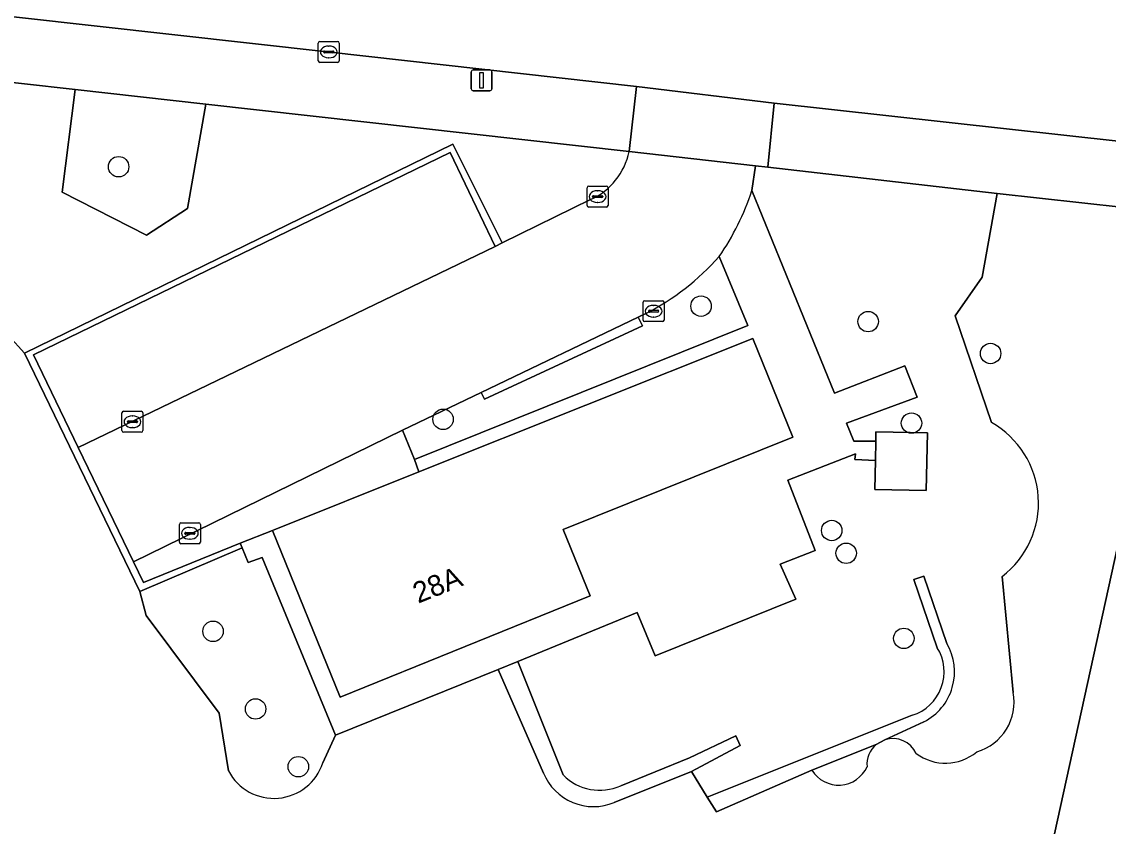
# Model space of a CAD drawing. Extents: x 162184 to 163154, y 385507 to 386516.
# Drawn here: x 162426.3 to 162478.2, y 385833.2 to 385871.7 of the extents above; entities that cross this region are included whole.
import ezdxf

# ---------------------------------------------------------------- set-up
doc = ezdxf.new("R2010")
doc.units = 0
for name, color, linetype in [('IMGEO_Boom', 7, 'Continuous'), ('IMGEO_Groenvoorziening', 7, 'Continuous'), ('IMGEO_Haag', 7, 'Continuous'), ('IMGEO_Kolk', 7, 'Continuous'), ('IMGEO_Lichtmast', 7, 'Continuous'), ('IMGEO_Pand', 7, 'Continuous'), ('IMGEO_Pand_nummerreeks', 7, 'Continuous'), ('IMGEO_Rijbaan_lokaal_open', 7, 'Continuous'), ('IMGEO_Voetpad_open', 7, 'Continuous')]:
    doc.layers.add(name, color=color, linetype=linetype)

msp = doc.modelspace()

# ---------------------------------------------------------------- linework, layer by layer
at = {"layer": 'IMGEO_Boom'}
for centre in [(162430.899, 385864.722), (162458.761, 385858.052), (162466.756, 385857.312), (162472.615, 385855.785), (162446.421, 385852.635), (162468.831, 385852.455), (162465.015, 385847.314), (162465.705, 385846.226), (162435.415, 385842.49), (162468.463, 385842.153), (162437.452, 385838.774), (162439.496, 385836.013)]:
    msp.add_circle(centre, 0.489, dxfattribs=at)
at = {"layer": 'IMGEO_Groenvoorziening'}
for points in [[(162455.327, 385865.45), (162435.069, 385867.716), (162434.189, 385862.726), (162432.232, 385861.455), (162428.205, 385863.511), (162428.82, 385868.415), (162423.673, 385868.991), (162422.511, 385858.464), (162424.132, 385858.29), (162426.389, 385855.794), (162446.892, 385865.809)], [(162446.892, 385865.809), (162449.253, 385861.081), (162453.48, 385863.147)], [(162472.659, 385852.477), (162470.917, 385857.587), (162472.216, 385859.435), (162472.922, 385863.448), (162461.954, 385864.694), (162461.372, 385864.76), (162461.194, 385863.58), (162465.151, 385853.894), (162468.508, 385855.196), (162469.104, 385853.701), (162465.728, 385852.446), (162466.076, 385851.587), (162467.121, 385851.596), (162467.131, 385852.033), (162469.59, 385851.982), (162469.532, 385849.226), (162467.073, 385849.278), (162467.102, 385850.665), (162466.127, 385850.715), (162466.15, 385850.983), (162462.918, 385849.728), (162464.217, 385846.364), (162462.552, 385845.701), (162463.303, 385844.028), (162456.562, 385841.317), (162455.713, 385843.386), (162449.99, 385841.051), (162452.174, 385835.615)], [(162479.28, 385862.735), (162479.005, 385862.766), (162472.922, 385863.448), (162472.216, 385859.435), (162470.917, 385857.587), (162472.659, 385852.477)], [(162460.995, 385857.126), (162459.632, 385860.42)], [(162435.705, 385838.578), (162432.223, 385843.24), (162431.919, 385844.397), (162426.389, 385855.794), (162424.132, 385858.29), (162422.511, 385858.464), (162418.939, 385826.586), (162472.197, 385816.96), (162481.447, 385859.109)], [(162456.126, 385857.7), (162455.758, 385857.524), (162455.955, 385857.107), (162448.407, 385853.595), (162448.245, 385853.92), (162444.479, 385852.114), (162445.057, 385850.713), (162460.995, 385857.126)], [(162437.76, 385846.027), (162437.09, 385845.776), (162436.811, 385846.479), (162431.919, 385844.397), (162432.223, 385843.24), (162435.705, 385838.578), (162436.154, 385835.807)], [(162440.669, 385836.199), (162441.277, 385837.517), (162437.76, 385846.027)], [(162470.063, 385841.707), (162468.945, 385844.973), (162469.418, 385845.135), (162470.522, 385841.91)], [(162470.522, 385841.91), (162469.418, 385845.135), (162468.945, 385844.973), (162470.063, 385841.707)], [(162473.699, 385839.57), (162473.168, 385845.115)], [(162473.168, 385845.115), (162473.699, 385839.57)], [(162451.226, 385835.71), (162449.058, 385840.671), (162441.277, 385837.517), (162440.669, 385836.199)], [(162452.174, 385835.615), (162449.99, 385841.051), (162449.058, 385840.671), (162451.226, 385835.71)], [(162436.154, 385835.807), (162435.705, 385838.578)], [(162454.92, 385835.102), (162458.21, 385836.433), (162460.427, 385837.482), (162460.641, 385837.03), (162458.305, 385835.79), (162459.063, 385834.558), (162468.868, 385838.471)], [(162468.868, 385838.471), (162459.063, 385834.558), (162459.499, 385833.85), (162464.069, 385835.839), (162467.139, 385837.067), (162467.556, 385837.299), (162469.423, 385838.161)], [(162469.423, 385838.161), (162467.556, 385837.299)], [(162454.61, 385834.299), (162458.305, 385835.79), (162460.641, 385837.03), (162460.427, 385837.482), (162458.21, 385836.433), (162454.92, 385835.102)], [(162467.139, 385837.067), (162464.069, 385835.839)], [(162467.556, 385837.299), (162467.139, 385837.067)], [(162464.069, 385835.839), (162459.499, 385833.85), (162459.063, 385834.558), (162458.305, 385835.79), (162454.61, 385834.299)]]:
    msp.add_lwpolyline(points, dxfattribs=at)
for points in [[(162428.82, 385868.415), (162428.205, 385863.511), (162432.232, 385861.455), (162434.189, 385862.726), (162435.069, 385867.716)], [(162436.72, 385846.71), (162432.093, 385844.831), (162431.616, 385845.817), (162428.967, 385851.294), (162426.822, 385855.729), (162446.755, 385865.403), (162448.905, 385860.911), (162449.253, 385861.081), (162446.892, 385865.809), (162426.389, 385855.794), (162431.919, 385844.397), (162436.811, 385846.479)], [(162455.758, 385857.524), (162448.245, 385853.92), (162448.407, 385853.595), (162455.955, 385857.107)]]:
    msp.add_lwpolyline(points, close=True, dxfattribs=at)
for centre, radius, start, end in [((162452.096, 385866.149), 3.306, 294.7479, 347.7931), ((162450.511, 385868.558), 12.224, 297.3473, 318.2622), ((162470.487, 385848.628), 4.419, 307.3435, 60.5667), ((162470.487, 385848.628), 4.419, 307.3435, 60.5667), ((162468.203, 385840.555), 2.188, 287.7033, 31.76), ((162468.203, 385840.555), 2.188, 287.7033, 31.76), ((162468.207, 385840.553), 2.683, 296.9449, 30.3786), ((162468.207, 385840.553), 2.683, 296.9449, 30.3786), ((162471.253, 385839.111), 2.489, 286.2919, 10.6279), ((162471.253, 385839.111), 2.489, 286.2919, 10.6279), ((162467.931, 385836.125), 1.231, 130.0611, 185.4619), ((162467.931, 385836.125), 1.231, 130.0611, 185.4619), ((162467.934, 385836.12), 1.238, 24.8738, 107.7834), ((162467.934, 385836.12), 1.238, 24.8738, 107.7834), ((162470.452, 385838.528), 2.347, 233.5142, 309.6923), ((162470.452, 385838.528), 2.347, 233.5142, 309.6923), ((162438.329, 385836.957), 2.46, 207.865, 342.0592), ((162438.329, 385836.957), 2.46, 207.865, 342.0592), ((162465.342, 385836.632), 1.5, 211.9059, 335.428), ((162465.342, 385836.632), 1.5, 211.9059, 335.428), ((162453.62, 385836.688), 2.586, 202.2194, 292.512), ((162453.62, 385836.688), 2.586, 202.2194, 292.512), ((162453.914, 385837.321), 2.437, 224.4461, 294.3901), ((162453.914, 385837.321), 2.437, 224.4461, 294.3901)]:
    msp.add_arc(centre, radius, start, end, dxfattribs=at)
at = {"layer": 'IMGEO_Haag'}
for points in [[(162436.72, 385846.71), (162432.093, 385844.831), (162431.616, 385845.817), (162428.967, 385851.294), (162426.822, 385855.729), (162446.755, 385865.403), (162448.905, 385860.911), (162449.253, 385861.081), (162446.892, 385865.809), (162426.389, 385855.794), (162431.919, 385844.397), (162436.811, 385846.479)], [(162455.758, 385857.524), (162448.245, 385853.92), (162448.407, 385853.595), (162455.955, 385857.107)]]:
    msp.add_lwpolyline(points, close=True, dxfattribs=at)
for points in [[(162470.522, 385841.91), (162469.418, 385845.135), (162468.945, 385844.973), (162470.063, 385841.707)], [(162452.174, 385835.615), (162449.99, 385841.051), (162449.058, 385840.671), (162451.226, 385835.71)], [(162468.868, 385838.471), (162459.063, 385834.558), (162459.499, 385833.85), (162464.069, 385835.839), (162467.139, 385837.067), (162467.556, 385837.299), (162469.423, 385838.161)], [(162454.61, 385834.299), (162458.305, 385835.79), (162460.641, 385837.03), (162460.427, 385837.482), (162458.21, 385836.433), (162454.92, 385835.102)]]:
    msp.add_lwpolyline(points, dxfattribs=at)
for centre, radius, start, end in [((162468.203, 385840.555), 2.188, 287.7033, 31.76), ((162468.207, 385840.553), 2.683, 296.9449, 30.3786), ((162453.62, 385836.688), 2.586, 202.2194, 292.512), ((162453.914, 385837.321), 2.437, 224.4461, 294.3901)]:
    msp.add_arc(centre, radius, start, end, dxfattribs=at)
at = {"layer": 'IMGEO_Kolk'}
for p, q in [((162440.45, 385869.789), (162440.45, 385870.641)), ((162440.525, 385870.715), (162441.377, 385870.715)), ((162440.938, 385870.495), (162440.963, 385870.495)), ((162441.451, 385870.641), (162441.451, 385869.789)), ((162440.709, 385870.209), (162440.709, 385870.221)), ((162441.147, 385870.172), (162440.749, 385870.172)), ((162440.752, 385870.258), (162441.15, 385870.258)), ((162440.961, 385869.935), (162440.936, 385869.935)), ((162441.193, 385870.221), (162441.193, 385870.209)), ((162441.377, 385869.715), (162440.525, 385869.715)), ((162453.314, 385862.867), (162453.314, 385863.719)), ((162453.389, 385863.793), (162454.241, 385863.793)), ((162453.802, 385863.573), (162453.827, 385863.573)), ((162454.315, 385863.719), (162454.315, 385862.867)), ((162453.573, 385863.287), (162453.573, 385863.299)), ((162454.011, 385863.25), (162453.613, 385863.25)), ((162453.616, 385863.336), (162454.014, 385863.336)), ((162454.057, 385863.299), (162454.057, 385863.287)), ((162454.241, 385862.793), (162453.389, 385862.793)), ((162453.825, 385863.013), (162453.8, 385863.013)), ((162455.993, 385857.384), (162455.993, 385858.236)), ((162456.068, 385858.31), (162456.92, 385858.31)), ((162456.295, 385857.853), (162456.693, 385857.853)), ((162456.481, 385858.09), (162456.506, 385858.09)), ((162456.994, 385858.236), (162456.994, 385857.384)), ((162456.92, 385857.31), (162456.068, 385857.31)), ((162456.252, 385857.804), (162456.252, 385857.816)), ((162456.69, 385857.767), (162456.292, 385857.767)), ((162456.504, 385857.53), (162456.479, 385857.53)), ((162456.736, 385857.816), (162456.736, 385857.804)), ((162431.058, 385852.093), (162431.058, 385852.945)), ((162431.133, 385853.019), (162431.985, 385853.019)), ((162431.546, 385852.799), (162431.571, 385852.799)), ((162432.059, 385852.945), (162432.059, 385852.093)), ((162431.317, 385852.513), (162431.317, 385852.525)), ((162431.755, 385852.476), (162431.357, 385852.476)), ((162431.36, 385852.562), (162431.758, 385852.562)), ((162431.569, 385852.239), (162431.544, 385852.239)), ((162431.801, 385852.525), (162431.801, 385852.513)), ((162431.985, 385852.019), (162431.133, 385852.019)), ((162433.808, 385846.755), (162433.808, 385847.607)), ((162433.883, 385847.681), (162434.735, 385847.681)), ((162434.296, 385847.461), (162434.321, 385847.461)), ((162434.809, 385847.607), (162434.809, 385846.755)), ((162434.067, 385847.175), (162434.067, 385847.187)), ((162434.505, 385847.138), (162434.107, 385847.138)), ((162434.11, 385847.224), (162434.508, 385847.224)), ((162434.551, 385847.187), (162434.551, 385847.175)), ((162434.735, 385846.681), (162433.883, 385846.681)), ((162434.319, 385846.901), (162434.294, 385846.901))]:
    msp.add_line(p, q, dxfattribs=at)
for points in [[(162440.45, 385869.789), (162440.45, 385870.641)], [(162440.525, 385870.715), (162441.377, 385870.715)], [(162441.451, 385870.641), (162441.451, 385869.789)], [(162441.377, 385869.715), (162440.525, 385869.715)], [(162453.314, 385862.867), (162453.314, 385863.719)], [(162453.389, 385863.793), (162454.241, 385863.793)], [(162454.315, 385863.719), (162454.315, 385862.867)], [(162454.241, 385862.793), (162453.389, 385862.793)], [(162455.993, 385857.384), (162455.993, 385858.236)], [(162456.068, 385858.31), (162456.92, 385858.31)], [(162456.994, 385858.236), (162456.994, 385857.384)], [(162456.92, 385857.31), (162456.068, 385857.31)], [(162431.058, 385852.093), (162431.058, 385852.945)], [(162431.133, 385853.019), (162431.985, 385853.019)], [(162432.059, 385852.945), (162432.059, 385852.093)], [(162431.985, 385852.019), (162431.133, 385852.019)], [(162433.808, 385846.755), (162433.808, 385847.607)], [(162433.883, 385847.681), (162434.735, 385847.681)], [(162434.809, 385847.607), (162434.809, 385846.755)], [(162434.735, 385846.681), (162433.883, 385846.681)]]:
    msp.add_lwpolyline(points, dxfattribs=at)
for centre, radius, start, end in [((162440.527, 385870.639), 0.0765, 91.552, 178.448), ((162440.527, 385870.639), 0.0765, 91.552, 178.448), ((162441.375, 385870.639), 0.0765, 1.552, 88.448), ((162441.375, 385870.639), 0.0765, 1.552, 88.448), ((162440.527, 385869.791), 0.0765, 181.552, 268.448), ((162440.527, 385869.791), 0.0765, 181.552, 268.448), ((162440.749, 385870.218), 0.0403, 85.8775, 175.7526), ((162440.746, 385870.208), 0.0366, 178.938, 274.7102), ((162441.15, 385870.215), 0.043, 264.8664, 352.4533), ((162441.154, 385870.22), 0.0386, 1.7309, 96.639), ((162441.375, 385869.791), 0.0765, 271.552, 358.448), ((162441.375, 385869.791), 0.0765, 271.552, 358.448), ((162453.391, 385863.717), 0.0765, 91.552, 178.448), ((162453.391, 385863.717), 0.0765, 91.552, 178.448), ((162454.239, 385863.717), 0.0765, 1.552, 88.448), ((162454.239, 385863.717), 0.0765, 1.552, 88.448), ((162453.613, 385863.296), 0.0403, 85.8775, 175.7526), ((162453.61, 385863.286), 0.0366, 178.938, 274.7102), ((162454.014, 385863.293), 0.043, 264.8664, 352.4533), ((162454.018, 385863.298), 0.0386, 1.7309, 96.639), ((162453.391, 385862.869), 0.0765, 181.552, 268.448), ((162453.391, 385862.869), 0.0765, 181.552, 268.448), ((162454.239, 385862.869), 0.0765, 271.552, 358.448), ((162454.239, 385862.869), 0.0765, 271.552, 358.448), ((162456.07, 385858.234), 0.0765, 91.552, 178.448), ((162456.07, 385858.234), 0.0765, 91.552, 178.448), ((162456.292, 385857.813), 0.0403, 85.8775, 175.7526), ((162456.697, 385857.815), 0.0386, 1.7309, 96.639), ((162456.918, 385858.234), 0.0765, 1.552, 88.448), ((162456.918, 385858.234), 0.0765, 1.552, 88.448), ((162456.07, 385857.386), 0.0765, 181.552, 268.448), ((162456.07, 385857.386), 0.0765, 181.552, 268.448), ((162456.289, 385857.803), 0.0366, 178.938, 274.7102), ((162456.693, 385857.81), 0.043, 264.8664, 352.4533), ((162456.918, 385857.386), 0.0765, 271.552, 358.448), ((162456.918, 385857.386), 0.0765, 271.552, 358.448), ((162431.135, 385852.943), 0.0765, 91.552, 178.448), ((162431.135, 385852.943), 0.0765, 91.552, 178.448), ((162431.983, 385852.943), 0.0765, 1.552, 88.448), ((162431.983, 385852.943), 0.0765, 1.552, 88.448), ((162431.357, 385852.522), 0.0403, 85.8775, 175.7526), ((162431.354, 385852.512), 0.0366, 178.938, 274.7102), ((162431.758, 385852.519), 0.043, 264.8664, 352.4533), ((162431.762, 385852.524), 0.0386, 1.7309, 96.639), ((162431.135, 385852.095), 0.0765, 181.552, 268.448), ((162431.135, 385852.095), 0.0765, 181.552, 268.448), ((162431.983, 385852.095), 0.0765, 271.552, 358.448), ((162431.983, 385852.095), 0.0765, 271.552, 358.448), ((162433.885, 385847.605), 0.0765, 91.552, 178.448), ((162433.885, 385847.605), 0.0765, 91.552, 178.448), ((162434.733, 385847.605), 0.0765, 1.552, 88.448), ((162434.733, 385847.605), 0.0765, 1.552, 88.448), ((162434.107, 385847.184), 0.0403, 85.8775, 175.7526), ((162434.104, 385847.174), 0.0366, 178.938, 274.7102), ((162434.508, 385847.181), 0.043, 264.8664, 352.4533), ((162434.512, 385847.186), 0.0386, 1.7309, 96.639), ((162433.885, 385846.757), 0.0765, 181.552, 268.448), ((162433.885, 385846.757), 0.0765, 181.552, 268.448), ((162434.733, 385846.757), 0.0765, 271.552, 358.448), ((162434.733, 385846.757), 0.0765, 271.552, 358.448)]:
    msp.add_arc(centre, radius, start, end, dxfattribs=at)
for centre, major_axis, ratio, start_param, end_param in [((162440.937, 385870.215), (-0.387, 0.002), 0.722429, 4.712389, 7.853982), ((162440.962, 385870.215), (-0.39, 0.002), 0.717154, 1.570796, 4.712389), ((162453.801, 385863.293), (-0.387, 0.002), 0.722429, 4.712389, 7.853982), ((162453.826, 385863.293), (-0.39, 0.002), 0.717154, 1.570796, 4.712389), ((162456.48, 385857.81), (-0.387, 0.002), 0.722429, 4.712389, 7.853982), ((162456.505, 385857.81), (-0.39, 0.002), 0.717154, 1.570796, 4.712389), ((162431.545, 385852.519), (-0.387, 0.002), 0.722429, 4.712389, 7.853982), ((162431.57, 385852.519), (-0.39, 0.002), 0.717154, 1.570796, 4.712389), ((162434.295, 385847.181), (-0.387, 0.002), 0.722429, 4.712389, 7.853982), ((162434.32, 385847.181), (-0.39, 0.002), 0.717154, 1.570796, 4.712389)]:
    msp.add_ellipse(centre, major_axis=major_axis, ratio=ratio, start_param=start_param, end_param=end_param, dxfattribs=at)
at = {"layer": 'IMGEO_Lichtmast'}
for p, q in [((162447.766, 385868.457), (162447.766, 385869.257)), ((162447.766, 385869.257), (162447.766, 385868.457)), ((162447.866, 385869.357), (162448.656, 385869.357)), ((162448.656, 385869.357), (162447.866, 385869.357)), ((162448.756, 385869.257), (162448.756, 385868.457)), ((162448.756, 385868.457), (162448.756, 385869.257)), ((162448.656, 385868.357), (162447.866, 385868.357)), ((162447.866, 385868.357), (162448.656, 385868.357))]:
    msp.add_line(p, q, dxfattribs=at)
msp.add_lwpolyline([(162448.186, 385869.232), (162448.336, 385869.232), (162448.336, 385868.482), (162448.186, 385868.482), (162448.186, 385869.232)], dxfattribs=at)
for centre, start, end in [((162447.866, 385869.257), 90, 180), ((162447.866, 385869.257), 90, 180), ((162448.656, 385869.257), 0, 90), ((162448.656, 385869.257), 360, 90), ((162447.866, 385868.457), 180, 270), ((162447.866, 385868.457), 180, 270), ((162448.656, 385868.457), 270, 0), ((162448.656, 385868.457), 270, 0)]:
    msp.add_arc(centre, 0.1, start, end, dxfattribs=at)
at = {"layer": 'IMGEO_Pand'}
for points in [[(162453.457, 385844.186), (162452.16, 385847.368), (162463.148, 385851.777), (162461.246, 385856.505), (162445.262, 385850.116), (162438.258, 385847.316), (162441.498, 385839.342)], [(162467.102, 385850.665), (162467.073, 385849.278), (162469.532, 385849.226), (162469.59, 385851.982), (162467.131, 385852.033), (162467.121, 385851.596)]]:
    msp.add_lwpolyline(points, close=True, dxfattribs=at)
at = {"layer": 'IMGEO_Rijbaan_lokaal_open'}
for points in [[(162321.176, 385883.538), (162332.074, 385882.362), (162336.676, 385881.817), (162341.647, 385881.259), (162348.994, 385880.459), (162357.104, 385879.528), (162361.145, 385879.08), (162372.064, 385877.856), (162379.213, 385877.062), (162379.531, 385877.021), (162395.106, 385875.312), (162401.763, 385874.557), (162401.985, 385874.552), (162416.714, 385872.899), (162421.51, 385872.384), (162422.429, 385872.276), (162440.872, 385870.217), (162455.682, 385868.558), (162462.266, 385867.766), (162478.86, 385865.937)], [(162461.194, 385863.58), (162461.372, 385864.76), (162455.327, 385865.45)], [(162453.48, 385863.147), (162449.253, 385861.081), (162448.905, 385860.911), (162428.967, 385851.294), (162431.616, 385845.817), (162444.479, 385852.114), (162448.245, 385853.92), (162455.758, 385857.524)], [(162455.758, 385857.524), (162456.126, 385857.7)]]:
    msp.add_lwpolyline(points, dxfattribs=at)
for centre, radius, start, end in [((162452.096, 385866.149), 3.306, 294.7479, 347.7931), ((162449.229, 385867.528), 12.6, 325.6556, 341.7376), ((162450.511, 385868.558), 12.224, 297.3473, 318.2622)]:
    msp.add_arc(centre, radius, start, end, dxfattribs=at)
at = {"layer": 'IMGEO_Voetpad_open'}
for points in [[(162276.342, 385885.344), (162420.754, 385869.497), (162423.673, 385868.991), (162428.82, 385868.415), (162435.069, 385867.716), (162455.327, 385865.45), (162455.682, 385868.558), (162440.872, 385870.217), (162422.429, 385872.276)], [(162480.721, 385865.546), (162480.209, 385865.711), (162479.685, 385865.829), (162479.152, 385865.9), (162479.081, 385865.906), (162478.86, 385865.937), (162462.266, 385867.766), (162461.954, 385864.694), (162472.922, 385863.448), (162479.005, 385862.766), (162479.28, 385862.735)], [(162459.632, 385860.42), (162460.995, 385857.126), (162445.057, 385850.713), (162445.262, 385850.116), (162461.246, 385856.505), (162463.148, 385851.777), (162452.16, 385847.368), (162453.457, 385844.186), (162441.498, 385839.342), (162438.258, 385847.316), (162436.72, 385846.71), (162436.811, 385846.479), (162437.09, 385845.776), (162437.76, 385846.027), (162441.277, 385837.517), (162449.058, 385840.671), (162449.99, 385841.051), (162455.713, 385843.386), (162456.562, 385841.317), (162463.303, 385844.028), (162462.552, 385845.701), (162464.217, 385846.364), (162462.918, 385849.728), (162466.15, 385850.983), (162466.127, 385850.715), (162467.102, 385850.665), (162467.121, 385851.596), (162466.076, 385851.587), (162465.728, 385852.446), (162469.104, 385853.701), (162468.508, 385855.196), (162465.151, 385853.894), (162461.194, 385863.58)], [(162481.447, 385859.109), (162472.197, 385816.96), (162471.711, 385814.014), (162457.633, 385750), (162451.611, 385722.618)]]:
    msp.add_lwpolyline(points, dxfattribs=at)
for points in [[(162461.372, 385864.76), (162461.954, 385864.694), (162462.266, 385867.766), (162455.682, 385868.558), (162455.327, 385865.45)], [(162448.905, 385860.911), (162446.755, 385865.403), (162426.822, 385855.729), (162428.967, 385851.294)], [(162445.262, 385850.116), (162445.057, 385850.713), (162444.479, 385852.114), (162431.616, 385845.817), (162432.093, 385844.831), (162436.72, 385846.71), (162438.258, 385847.316)]]:
    msp.add_lwpolyline(points, close=True, dxfattribs=at)
msp.add_arc((162449.229, 385867.528), 12.6, 325.6556, 341.7376, dxfattribs=at)

# ---------------------------------------------------------------- texts
at = {"layer": 'IMGEO_Pand_nummerreeks'}
msp.add_text('28A', height=1, rotation=21.9247, dxfattribs=at).set_placement((162445.229, 385843.811))

doc.saveas('drawing.dxf')
